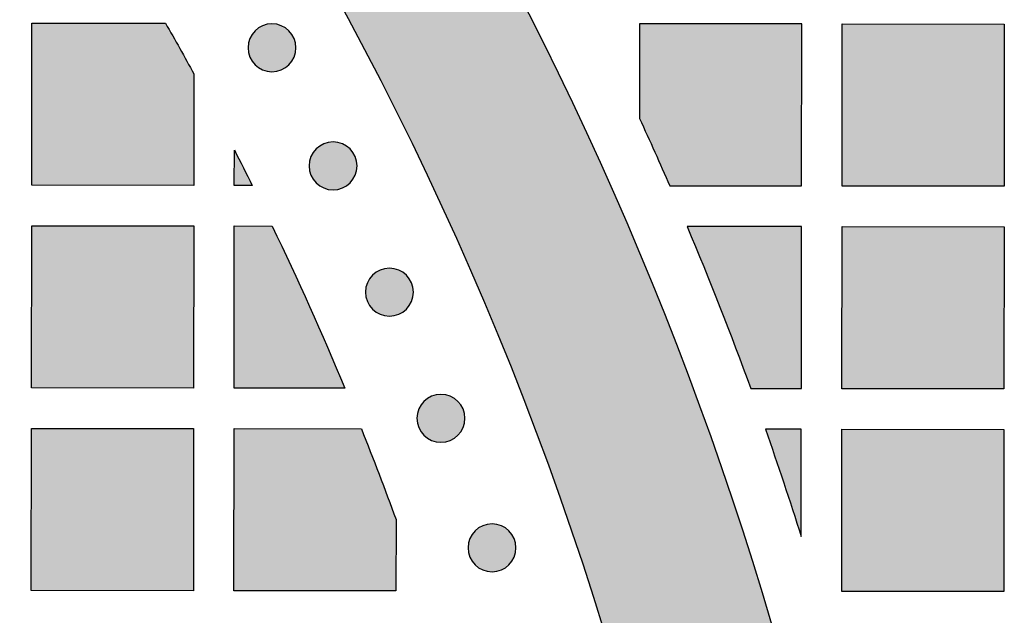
# Model space of a CAD drawing. Header units: millimetres. Extents: x -3873 to -97, y 912 to 4165.
# Tile 207 of 656: x -3133 to -3060, y 1532 to 1576. Entities that reach past the tile are written whole.
import ezdxf

# ---------------------------------------------------------------- set-up
doc = ezdxf.new("R2010")
doc.units = ezdxf.units.MM
doc.layers.add('pattern', color=7, linetype='Continuous', true_color=0x000000)

msp = doc.modelspace()

# ---------------------------------------------------------------- hatches: boundary and pattern name
at = {"layer": 'pattern'}
for points in [[(-3132.981, 1613.473), (-3131.652, 1613.302), (-3130.324, 1613.093), (-3129, 1612.846), (-3127.68, 1612.562), (-3126.367, 1612.24), (-3125.062, 1611.88), (-3123.766, 1611.484), (-3122.482, 1611.05), (-3121.211, 1610.581), (-3119.953, 1610.076), (-3118.712, 1609.536), (-3117.488, 1608.961), (-3116.282, 1608.354), (-3115.097, 1607.714), (-3113.932, 1607.043), (-3112.79, 1606.341), (-3110.101, 1602.349), (-3107.478, 1598.298), (-3104.924, 1594.189), (-3102.441, 1590.024), (-3100.03, 1585.806), (-3097.694, 1581.535), (-3095.433, 1577.214), (-3093.25, 1572.845), (-3091.146, 1568.429), (-3089.122, 1563.97), (-3087.18, 1559.469), (-3085.321, 1554.928), (-3083.546, 1550.35), (-3081.856, 1545.737), (-3080.252, 1541.092), (-3078.736, 1536.417), (-3077.307, 1531.714), (-3075.967, 1526.986), (-3074.717, 1522.235), (-3073.556, 1517.464), (-3072.485, 1512.676), (-3071.506, 1507.872), (-3070.617, 1503.057), (-3069.819, 1498.231), (-3069.112, 1493.398), (-3068.496, 1488.561), (-3067.972, 1483.721), (-3067.538, 1478.881), (-3067.194, 1474.045), (-3066.94, 1469.214), (-3066.776, 1464.391), (-3066.701, 1459.578), (-3078.702, 1459.589), (-3078.788, 1464.696), (-3078.98, 1469.817), (-3079.278, 1474.948), (-3079.683, 1480.086), (-3080.194, 1485.228), (-3080.814, 1490.371), (-3081.541, 1495.51), (-3082.377, 1500.644), (-3083.321, 1505.768), (-3084.374, 1510.879), (-3085.534, 1515.974), (-3086.802, 1521.049), (-3088.177, 1526.101), (-3089.659, 1531.126), (-3091.246, 1536.121), (-3092.938, 1541.083), (-3094.733, 1546.008), (-3096.631, 1550.893), (-3098.631, 1555.736), (-3100.729, 1560.533), (-3102.926, 1565.28), (-3105.219, 1569.975), (-3107.606, 1574.615), (-3110.086, 1579.198), (-3112.656, 1583.72), (-3115.314, 1588.179), (-3118.058, 1592.572), (-3120.886, 1596.897), (-3123.794, 1601.152), (-3126.782, 1605.334), (-3129.845, 1609.442)], [(-3120.083, 1572.478), (-3120.091, 1564.227), (-3132.091, 1564.238), (-3132.08, 1576.238), (-3122.187, 1576.229)], [(-3115.556, 1575.667), (-3115.528, 1575.694), (-3115.499, 1575.722), (-3115.469, 1575.748), (-3115.438, 1575.774), (-3115.406, 1575.8), (-3115.374, 1575.825), (-3115.341, 1575.85), (-3115.306, 1575.874), (-3115.272, 1575.897), (-3115.236, 1575.92), (-3115.199, 1575.942), (-3115.162, 1575.963), (-3115.124, 1575.984), (-3115.085, 1576.003), (-3115.046, 1576.022), (-3115.006, 1576.04), (-3114.965, 1576.057), (-3114.924, 1576.073), (-3114.882, 1576.088), (-3114.839, 1576.102), (-3114.796, 1576.115), (-3114.753, 1576.127), (-3114.709, 1576.138), (-3114.664, 1576.148), (-3114.62, 1576.157), (-3114.575, 1576.164), (-3114.529, 1576.171), (-3114.484, 1576.176), (-3114.438, 1576.18), (-3114.393, 1576.183), (-3114.347, 1576.185), (-3114.301, 1576.185), (-3114.255, 1576.185), (-3114.209, 1576.183), (-3114.163, 1576.18), (-3114.118, 1576.176), (-3114.072, 1576.17), (-3114.027, 1576.164), (-3113.982, 1576.156), (-3113.937, 1576.147), (-3113.893, 1576.138), (-3113.849, 1576.127), (-3113.806, 1576.114), (-3113.763, 1576.101), (-3113.72, 1576.087), (-3113.678, 1576.072), (-3113.637, 1576.056), (-3113.596, 1576.039), (-3113.556, 1576.021), (-3113.517, 1576.002), (-3113.478, 1575.982), (-3113.44, 1575.962), (-3113.403, 1575.94), (-3113.366, 1575.918), (-3113.331, 1575.896), (-3113.296, 1575.872), (-3113.262, 1575.848), (-3113.228, 1575.823), (-3113.196, 1575.798), (-3113.164, 1575.772), (-3113.134, 1575.746), (-3113.104, 1575.719), (-3113.075, 1575.692), (-3113.047, 1575.665), (-3113.019, 1575.636), (-3112.992, 1575.607), (-3112.965, 1575.577), (-3112.939, 1575.547), (-3112.913, 1575.515), (-3112.888, 1575.483), (-3112.864, 1575.449), (-3112.84, 1575.415), (-3112.816, 1575.38), (-3112.793, 1575.344), (-3112.771, 1575.308), (-3112.75, 1575.271), (-3112.73, 1575.233), (-3112.71, 1575.194), (-3112.691, 1575.154), (-3112.673, 1575.114), (-3112.656, 1575.074), (-3112.64, 1575.032), (-3112.625, 1574.99), (-3112.611, 1574.948), (-3112.598, 1574.905), (-3112.586, 1574.861), (-3112.575, 1574.817), (-3112.565, 1574.773), (-3112.557, 1574.728), (-3112.549, 1574.683), (-3112.543, 1574.638), (-3112.537, 1574.593), (-3112.533, 1574.547), (-3112.53, 1574.501), (-3112.529, 1574.455), (-3112.528, 1574.409), (-3112.529, 1574.364), (-3112.531, 1574.318), (-3112.534, 1574.272), (-3112.538, 1574.226), (-3112.543, 1574.181), (-3112.55, 1574.136), (-3112.557, 1574.091), (-3112.566, 1574.046), (-3112.576, 1574.002), (-3112.587, 1573.958), (-3112.599, 1573.914), (-3112.612, 1573.871), (-3112.626, 1573.829), (-3112.642, 1573.787), (-3112.658, 1573.746), (-3112.675, 1573.705), (-3112.693, 1573.665), (-3112.712, 1573.625), (-3112.731, 1573.587), (-3112.752, 1573.549), (-3112.773, 1573.511), (-3112.795, 1573.475), (-3112.818, 1573.439), (-3112.841, 1573.404), (-3112.866, 1573.37), (-3112.89, 1573.337), (-3112.915, 1573.305), (-3112.941, 1573.273), (-3112.968, 1573.242), (-3112.994, 1573.212), (-3113.021, 1573.183), (-3113.049, 1573.155), (-3113.077, 1573.128), (-3113.106, 1573.101), (-3113.136, 1573.074), (-3113.167, 1573.048), (-3113.199, 1573.022), (-3113.231, 1572.997), (-3113.264, 1572.972), (-3113.298, 1572.948), (-3113.333, 1572.925), (-3113.369, 1572.902), (-3113.406, 1572.88), (-3113.443, 1572.859), (-3113.481, 1572.838), (-3113.52, 1572.819), (-3113.559, 1572.8), (-3113.599, 1572.782), (-3113.64, 1572.765), (-3113.681, 1572.749), (-3113.723, 1572.734), (-3113.766, 1572.72), (-3113.809, 1572.707), (-3113.852, 1572.695), (-3113.896, 1572.684), (-3113.941, 1572.674), (-3113.985, 1572.665), (-3114.03, 1572.658), (-3114.075, 1572.651), (-3114.121, 1572.646), (-3114.167, 1572.642), (-3114.212, 1572.639), (-3114.258, 1572.637), (-3114.304, 1572.637), (-3114.35, 1572.637), (-3114.396, 1572.639), (-3114.442, 1572.642), (-3114.487, 1572.646), (-3114.533, 1572.652), (-3114.578, 1572.658), (-3114.623, 1572.666), (-3114.668, 1572.675), (-3114.712, 1572.685), (-3114.756, 1572.696), (-3114.799, 1572.708), (-3114.842, 1572.721), (-3114.885, 1572.735), (-3114.927, 1572.75), (-3114.968, 1572.766), (-3115.009, 1572.783), (-3115.049, 1572.801), (-3115.088, 1572.82), (-3115.127, 1572.84), (-3115.165, 1572.861), (-3115.202, 1572.882), (-3115.239, 1572.904), (-3115.274, 1572.927), (-3115.309, 1572.95), (-3115.343, 1572.974), (-3115.377, 1572.999), (-3115.409, 1573.024), (-3115.441, 1573.05), (-3115.471, 1573.076), (-3115.501, 1573.103), (-3115.53, 1573.13), (-3115.558, 1573.158), (-3115.586, 1573.186), (-3115.613, 1573.215), (-3115.64, 1573.245), (-3115.666, 1573.276), (-3115.692, 1573.307), (-3115.717, 1573.34), (-3115.741, 1573.373), (-3115.765, 1573.407), (-3115.789, 1573.442), (-3115.811, 1573.478), (-3115.833, 1573.514), (-3115.855, 1573.552), (-3115.875, 1573.59), (-3115.895, 1573.628), (-3115.914, 1573.668), (-3115.931, 1573.708), (-3115.948, 1573.749), (-3115.965, 1573.79), (-3115.98, 1573.832), (-3115.994, 1573.875), (-3116.007, 1573.918), (-3116.019, 1573.961), (-3116.03, 1574.005), (-3116.039, 1574.049), (-3116.048, 1574.094), (-3116.056, 1574.139), (-3116.062, 1574.184), (-3116.067, 1574.23), (-3116.072, 1574.275), (-3116.074, 1574.321), (-3116.076, 1574.367), (-3116.077, 1574.413), (-3116.076, 1574.459), (-3116.074, 1574.505), (-3116.071, 1574.55), (-3116.067, 1574.596), (-3116.062, 1574.642), (-3116.055, 1574.687), (-3116.048, 1574.732), (-3116.039, 1574.776), (-3116.029, 1574.821), (-3116.018, 1574.865), (-3116.006, 1574.908), (-3115.993, 1574.951), (-3115.978, 1574.993), (-3115.963, 1575.035), (-3115.947, 1575.077), (-3115.93, 1575.117), (-3115.912, 1575.157), (-3115.893, 1575.197), (-3115.874, 1575.236), (-3115.853, 1575.274), (-3115.832, 1575.311), (-3115.81, 1575.347), (-3115.787, 1575.383), (-3115.763, 1575.418), (-3115.739, 1575.452), (-3115.715, 1575.485), (-3115.689, 1575.518), (-3115.664, 1575.549), (-3115.637, 1575.58), (-3115.611, 1575.61), (-3115.583, 1575.639)], [(-3087.087, 1569.181), (-3084.852, 1564.193), (-3075.092, 1564.184), (-3075.08, 1576.184), (-3087.08, 1576.195)], [(-3060.092, 1564.17), (-3072.091, 1564.181), (-3072.08, 1576.181), (-3060.08, 1576.17)], [(-3111.032, 1566.925), (-3111.004, 1566.952), (-3110.975, 1566.979), (-3110.945, 1567.006), (-3110.915, 1567.032), (-3110.883, 1567.058), (-3110.85, 1567.083), (-3110.817, 1567.108), (-3110.783, 1567.132), (-3110.748, 1567.155), (-3110.712, 1567.178), (-3110.676, 1567.2), (-3110.639, 1567.221), (-3110.6, 1567.242), (-3110.562, 1567.261), (-3110.522, 1567.28), (-3110.482, 1567.298), (-3110.441, 1567.315), (-3110.4, 1567.331), (-3110.358, 1567.346), (-3110.316, 1567.36), (-3110.273, 1567.373), (-3110.229, 1567.385), (-3110.185, 1567.396), (-3110.141, 1567.406), (-3110.096, 1567.415), (-3110.051, 1567.422), (-3110.006, 1567.429), (-3109.961, 1567.434), (-3109.915, 1567.438), (-3109.869, 1567.441), (-3109.823, 1567.443), (-3109.777, 1567.443), (-3109.731, 1567.443), (-3109.686, 1567.441), (-3109.64, 1567.438), (-3109.594, 1567.434), (-3109.549, 1567.428), (-3109.503, 1567.422), (-3109.458, 1567.414), (-3109.414, 1567.405), (-3109.37, 1567.395), (-3109.326, 1567.384), (-3109.282, 1567.372), (-3109.239, 1567.359), (-3109.197, 1567.345), (-3109.155, 1567.33), (-3109.113, 1567.314), (-3109.073, 1567.297), (-3109.033, 1567.279), (-3108.993, 1567.26), (-3108.955, 1567.24), (-3108.917, 1567.219), (-3108.879, 1567.198), (-3108.843, 1567.176), (-3108.807, 1567.153), (-3108.772, 1567.13), (-3108.738, 1567.106), (-3108.705, 1567.081), (-3108.672, 1567.056), (-3108.641, 1567.03), (-3108.61, 1567.004), (-3108.58, 1566.977), (-3108.551, 1566.95), (-3108.523, 1566.922), (-3108.496, 1566.894), (-3108.469, 1566.865), (-3108.442, 1566.835), (-3108.416, 1566.804), (-3108.39, 1566.773), (-3108.365, 1566.74), (-3108.34, 1566.707), (-3108.316, 1566.673), (-3108.293, 1566.638), (-3108.27, 1566.602), (-3108.248, 1566.566), (-3108.227, 1566.528), (-3108.206, 1566.49), (-3108.187, 1566.452), (-3108.168, 1566.412), (-3108.15, 1566.372), (-3108.133, 1566.331), (-3108.117, 1566.29), (-3108.102, 1566.248), (-3108.088, 1566.205), (-3108.075, 1566.162), (-3108.063, 1566.119), (-3108.052, 1566.075), (-3108.042, 1566.031), (-3108.033, 1565.986), (-3108.026, 1565.941), (-3108.019, 1565.896), (-3108.014, 1565.85), (-3108.01, 1565.805), (-3108.007, 1565.759), (-3108.005, 1565.713), (-3108.005, 1565.667), (-3108.005, 1565.621), (-3108.007, 1565.575), (-3108.01, 1565.53), (-3108.014, 1565.484), (-3108.02, 1565.439), (-3108.026, 1565.393), (-3108.034, 1565.348), (-3108.043, 1565.304), (-3108.053, 1565.259), (-3108.064, 1565.215), (-3108.076, 1565.172), (-3108.089, 1565.129), (-3108.103, 1565.087), (-3108.118, 1565.045), (-3108.134, 1565.003), (-3108.151, 1564.963), (-3108.169, 1564.923), (-3108.188, 1564.883), (-3108.208, 1564.844), (-3108.228, 1564.806), (-3108.25, 1564.769), (-3108.272, 1564.733), (-3108.295, 1564.697), (-3108.318, 1564.662), (-3108.342, 1564.628), (-3108.367, 1564.595), (-3108.392, 1564.562), (-3108.418, 1564.531), (-3108.444, 1564.5), (-3108.471, 1564.47), (-3108.498, 1564.441), (-3108.526, 1564.413), (-3108.554, 1564.386), (-3108.583, 1564.358), (-3108.613, 1564.332), (-3108.644, 1564.306), (-3108.675, 1564.28), (-3108.708, 1564.255), (-3108.741, 1564.23), (-3108.775, 1564.206), (-3108.81, 1564.183), (-3108.846, 1564.16), (-3108.882, 1564.138), (-3108.92, 1564.117), (-3108.958, 1564.096), (-3108.996, 1564.077), (-3109.036, 1564.058), (-3109.076, 1564.04), (-3109.117, 1564.023), (-3109.158, 1564.007), (-3109.2, 1563.992), (-3109.242, 1563.978), (-3109.285, 1563.965), (-3109.329, 1563.953), (-3109.373, 1563.942), (-3109.417, 1563.932), (-3109.462, 1563.923), (-3109.507, 1563.916), (-3109.552, 1563.909), (-3109.597, 1563.904), (-3109.643, 1563.9), (-3109.689, 1563.897), (-3109.735, 1563.895), (-3109.781, 1563.895), (-3109.827, 1563.895), (-3109.873, 1563.897), (-3109.918, 1563.9), (-3109.964, 1563.904), (-3110.009, 1563.91), (-3110.055, 1563.916), (-3110.1, 1563.924), (-3110.144, 1563.933), (-3110.189, 1563.942), (-3110.232, 1563.953), (-3110.276, 1563.966), (-3110.319, 1563.979), (-3110.361, 1563.993), (-3110.403, 1564.008), (-3110.445, 1564.024), (-3110.485, 1564.041), (-3110.525, 1564.059), (-3110.565, 1564.078), (-3110.603, 1564.098), (-3110.641, 1564.118), (-3110.679, 1564.14), (-3110.715, 1564.162), (-3110.751, 1564.184), (-3110.786, 1564.208), (-3110.82, 1564.232), (-3110.853, 1564.257), (-3110.886, 1564.282), (-3110.917, 1564.308), (-3110.948, 1564.334), (-3110.978, 1564.361), (-3111.007, 1564.388), (-3111.035, 1564.415), (-3111.062, 1564.444), (-3111.089, 1564.473), (-3111.116, 1564.503), (-3111.142, 1564.533), (-3111.168, 1564.565), (-3111.193, 1564.597), (-3111.218, 1564.631), (-3111.242, 1564.665), (-3111.265, 1564.7), (-3111.288, 1564.736), (-3111.31, 1564.772), (-3111.331, 1564.809), (-3111.352, 1564.847), (-3111.371, 1564.886), (-3111.39, 1564.926), (-3111.408, 1564.966), (-3111.425, 1565.006), (-3111.441, 1565.048), (-3111.456, 1565.09), (-3111.47, 1565.132), (-3111.483, 1565.175), (-3111.495, 1565.219), (-3111.506, 1565.263), (-3111.516, 1565.307), (-3111.525, 1565.352), (-3111.532, 1565.397), (-3111.539, 1565.442), (-3111.544, 1565.487), (-3111.548, 1565.533), (-3111.551, 1565.579), (-3111.553, 1565.625), (-3111.553, 1565.671), (-3111.553, 1565.717), (-3111.551, 1565.762), (-3111.548, 1565.808), (-3111.544, 1565.854), (-3111.538, 1565.899), (-3111.532, 1565.945), (-3111.524, 1565.989), (-3111.515, 1566.034), (-3111.505, 1566.078), (-3111.494, 1566.122), (-3111.482, 1566.166), (-3111.469, 1566.209), (-3111.455, 1566.251), (-3111.44, 1566.293), (-3111.424, 1566.334), (-3111.407, 1566.375), (-3111.389, 1566.415), (-3111.37, 1566.455), (-3111.35, 1566.493), (-3111.33, 1566.531), (-3111.308, 1566.569), (-3111.286, 1566.605), (-3111.263, 1566.641), (-3111.24, 1566.676), (-3111.216, 1566.71), (-3111.191, 1566.743), (-3111.166, 1566.775), (-3111.14, 1566.807), (-3111.114, 1566.838), (-3111.087, 1566.868), (-3111.06, 1566.897)], [(-3115.759, 1564.223), (-3117.091, 1564.224), (-3117.089, 1566.846)], [(-3120.105, 1549.227), (-3132.105, 1549.238), (-3132.094, 1561.238), (-3120.094, 1561.227)], [(-3108.907, 1549.216), (-3117.105, 1549.224), (-3117.094, 1561.224), (-3114.287, 1561.221), (-3111.514, 1555.256)], [(-3083.566, 1561.192), (-3081.134, 1555.218), (-3078.848, 1549.188), (-3075.106, 1549.184), (-3075.094, 1561.184)], [(-3060.106, 1549.17), (-3072.106, 1549.181), (-3072.094, 1561.181), (-3060.094, 1561.169)], [(-3106.858, 1557.582), (-3106.83, 1557.609), (-3106.801, 1557.636), (-3106.771, 1557.663), (-3106.74, 1557.689), (-3106.708, 1557.715), (-3106.676, 1557.74), (-3106.643, 1557.765), (-3106.608, 1557.789), (-3106.574, 1557.812), (-3106.538, 1557.835), (-3106.501, 1557.857), (-3106.464, 1557.878), (-3106.426, 1557.898), (-3106.387, 1557.918), (-3106.348, 1557.937), (-3106.308, 1557.955), (-3106.267, 1557.972), (-3106.226, 1557.988), (-3106.184, 1558.003), (-3106.141, 1558.017), (-3106.098, 1558.03), (-3106.055, 1558.042), (-3106.011, 1558.053), (-3105.966, 1558.063), (-3105.922, 1558.071), (-3105.877, 1558.079), (-3105.832, 1558.085), (-3105.786, 1558.091), (-3105.74, 1558.095), (-3105.695, 1558.098), (-3105.649, 1558.099), (-3105.603, 1558.1), (-3105.557, 1558.099), (-3105.511, 1558.098), (-3105.465, 1558.095), (-3105.42, 1558.09), (-3105.374, 1558.085), (-3105.329, 1558.078), (-3105.284, 1558.071), (-3105.239, 1558.062), (-3105.195, 1558.052), (-3105.151, 1558.041), (-3105.108, 1558.029), (-3105.065, 1558.016), (-3105.022, 1558.002), (-3104.98, 1557.987), (-3104.939, 1557.97), (-3104.898, 1557.953), (-3104.858, 1557.935), (-3104.819, 1557.917), (-3104.78, 1557.897), (-3104.742, 1557.876), (-3104.705, 1557.855), (-3104.668, 1557.833), (-3104.633, 1557.81), (-3104.598, 1557.787), (-3104.564, 1557.763), (-3104.53, 1557.738), (-3104.498, 1557.713), (-3104.466, 1557.687), (-3104.436, 1557.661), (-3104.406, 1557.634), (-3104.377, 1557.607), (-3104.349, 1557.579), (-3104.321, 1557.551), (-3104.294, 1557.522), (-3104.267, 1557.492), (-3104.241, 1557.461), (-3104.215, 1557.43), (-3104.19, 1557.397), (-3104.166, 1557.364), (-3104.142, 1557.33), (-3104.118, 1557.295), (-3104.096, 1557.259), (-3104.074, 1557.222), (-3104.052, 1557.185), (-3104.032, 1557.147), (-3104.012, 1557.108), (-3103.993, 1557.069), (-3103.975, 1557.029), (-3103.958, 1556.988), (-3103.942, 1556.947), (-3103.927, 1556.905), (-3103.913, 1556.862), (-3103.9, 1556.819), (-3103.888, 1556.776), (-3103.877, 1556.732), (-3103.868, 1556.688), (-3103.859, 1556.643), (-3103.851, 1556.598), (-3103.845, 1556.553), (-3103.84, 1556.507), (-3103.835, 1556.462), (-3103.832, 1556.416), (-3103.831, 1556.37), (-3103.83, 1556.324), (-3103.831, 1556.278), (-3103.833, 1556.232), (-3103.836, 1556.186), (-3103.84, 1556.141), (-3103.845, 1556.095), (-3103.852, 1556.05), (-3103.859, 1556.005), (-3103.868, 1555.96), (-3103.878, 1555.916), (-3103.889, 1555.872), (-3103.901, 1555.829), (-3103.914, 1555.786), (-3103.928, 1555.743), (-3103.944, 1555.701), (-3103.96, 1555.66), (-3103.977, 1555.619), (-3103.995, 1555.579), (-3104.014, 1555.54), (-3104.033, 1555.501), (-3104.054, 1555.463), (-3104.075, 1555.426), (-3104.097, 1555.39), (-3104.12, 1555.354), (-3104.143, 1555.319), (-3104.168, 1555.285), (-3104.192, 1555.252), (-3104.218, 1555.219), (-3104.243, 1555.188), (-3104.27, 1555.157), (-3104.296, 1555.127), (-3104.324, 1555.098), (-3104.351, 1555.07), (-3104.379, 1555.042), (-3104.408, 1555.015), (-3104.438, 1554.989), (-3104.469, 1554.962), (-3104.501, 1554.937), (-3104.533, 1554.911), (-3104.566, 1554.887), (-3104.601, 1554.863), (-3104.635, 1554.839), (-3104.671, 1554.817), (-3104.708, 1554.795), (-3104.745, 1554.773), (-3104.783, 1554.753), (-3104.822, 1554.733), (-3104.861, 1554.715), (-3104.901, 1554.697), (-3104.942, 1554.68), (-3104.983, 1554.664), (-3105.025, 1554.649), (-3105.068, 1554.634), (-3105.111, 1554.621), (-3105.154, 1554.609), (-3105.198, 1554.599), (-3105.243, 1554.589), (-3105.287, 1554.58), (-3105.332, 1554.572), (-3105.377, 1554.566), (-3105.423, 1554.561), (-3105.469, 1554.557), (-3105.514, 1554.554), (-3105.56, 1554.552), (-3105.606, 1554.551), (-3105.652, 1554.552), (-3105.698, 1554.554), (-3105.744, 1554.557), (-3105.789, 1554.561), (-3105.835, 1554.566), (-3105.88, 1554.573), (-3105.925, 1554.581), (-3105.97, 1554.589), (-3106.014, 1554.599), (-3106.058, 1554.61), (-3106.101, 1554.622), (-3106.144, 1554.636), (-3106.187, 1554.65), (-3106.229, 1554.665), (-3106.27, 1554.681), (-3106.311, 1554.698), (-3106.351, 1554.716), (-3106.39, 1554.735), (-3106.429, 1554.755), (-3106.467, 1554.775), (-3106.504, 1554.796), (-3106.541, 1554.818), (-3106.576, 1554.841), (-3106.611, 1554.865), (-3106.645, 1554.889), (-3106.679, 1554.913), (-3106.711, 1554.939), (-3106.743, 1554.965), (-3106.773, 1554.991), (-3106.803, 1555.018), (-3106.832, 1555.045), (-3106.86, 1555.072), (-3106.888, 1555.1), (-3106.915, 1555.13), (-3106.942, 1555.159), (-3106.968, 1555.19), (-3106.994, 1555.222), (-3107.019, 1555.254), (-3107.043, 1555.288), (-3107.067, 1555.322), (-3107.091, 1555.357), (-3107.114, 1555.392), (-3107.135, 1555.429), (-3107.157, 1555.466), (-3107.177, 1555.504), (-3107.197, 1555.543), (-3107.216, 1555.582), (-3107.234, 1555.623), (-3107.251, 1555.663), (-3107.267, 1555.705), (-3107.282, 1555.747), (-3107.296, 1555.789), (-3107.309, 1555.832), (-3107.321, 1555.876), (-3107.332, 1555.919), (-3107.342, 1555.964), (-3107.35, 1556.008), (-3107.358, 1556.053), (-3107.364, 1556.099), (-3107.369, 1556.144), (-3107.374, 1556.19), (-3107.377, 1556.236), (-3107.378, 1556.281), (-3107.379, 1556.327), (-3107.378, 1556.373), (-3107.376, 1556.419), (-3107.373, 1556.465), (-3107.369, 1556.511), (-3107.364, 1556.556), (-3107.357, 1556.601), (-3107.35, 1556.646), (-3107.341, 1556.691), (-3107.331, 1556.735), (-3107.32, 1556.779), (-3107.308, 1556.823), (-3107.295, 1556.866), (-3107.281, 1556.908), (-3107.265, 1556.95), (-3107.249, 1556.991), (-3107.232, 1557.032), (-3107.214, 1557.072), (-3107.195, 1557.111), (-3107.176, 1557.15), (-3107.155, 1557.188), (-3107.134, 1557.225), (-3107.112, 1557.262), (-3107.089, 1557.298), (-3107.066, 1557.332), (-3107.041, 1557.367), (-3107.017, 1557.4), (-3106.991, 1557.432), (-3106.966, 1557.464), (-3106.939, 1557.495), (-3106.913, 1557.524), (-3106.885, 1557.553)], [(-3103.046, 1548.245), (-3103.017, 1548.272), (-3102.988, 1548.299), (-3102.959, 1548.326), (-3102.928, 1548.352), (-3102.896, 1548.378), (-3102.864, 1548.403), (-3102.83, 1548.428), (-3102.796, 1548.452), (-3102.761, 1548.475), (-3102.726, 1548.498), (-3102.689, 1548.52), (-3102.652, 1548.541), (-3102.614, 1548.562), (-3102.575, 1548.581), (-3102.536, 1548.6), (-3102.495, 1548.618), (-3102.455, 1548.635), (-3102.413, 1548.651), (-3102.371, 1548.666), (-3102.329, 1548.68), (-3102.286, 1548.693), (-3102.242, 1548.705), (-3102.198, 1548.716), (-3102.154, 1548.726), (-3102.109, 1548.735), (-3102.065, 1548.742), (-3102.019, 1548.749), (-3101.974, 1548.754), (-3101.928, 1548.758), (-3101.882, 1548.761), (-3101.836, 1548.763), (-3101.791, 1548.763), (-3101.745, 1548.763), (-3101.699, 1548.761), (-3101.653, 1548.758), (-3101.607, 1548.753), (-3101.562, 1548.748), (-3101.517, 1548.742), (-3101.472, 1548.734), (-3101.427, 1548.725), (-3101.383, 1548.715), (-3101.339, 1548.704), (-3101.295, 1548.692), (-3101.252, 1548.679), (-3101.21, 1548.665), (-3101.168, 1548.65), (-3101.127, 1548.634), (-3101.086, 1548.617), (-3101.046, 1548.599), (-3101.006, 1548.58), (-3100.968, 1548.56), (-3100.93, 1548.539), (-3100.893, 1548.518), (-3100.856, 1548.496), (-3100.82, 1548.473), (-3100.785, 1548.45), (-3100.751, 1548.426), (-3100.718, 1548.401), (-3100.686, 1548.376), (-3100.654, 1548.35), (-3100.623, 1548.324), (-3100.594, 1548.297), (-3100.565, 1548.27), (-3100.536, 1548.242), (-3100.509, 1548.214), (-3100.482, 1548.185), (-3100.455, 1548.155), (-3100.429, 1548.124), (-3100.403, 1548.093), (-3100.378, 1548.06), (-3100.353, 1548.027), (-3100.329, 1547.993), (-3100.306, 1547.958), (-3100.283, 1547.922), (-3100.261, 1547.886), (-3100.24, 1547.848), (-3100.22, 1547.81), (-3100.2, 1547.772), (-3100.181, 1547.732), (-3100.163, 1547.692), (-3100.146, 1547.651), (-3100.13, 1547.61), (-3100.115, 1547.568), (-3100.101, 1547.525), (-3100.088, 1547.482), (-3100.076, 1547.439), (-3100.065, 1547.395), (-3100.055, 1547.351), (-3100.047, 1547.306), (-3100.039, 1547.261), (-3100.033, 1547.216), (-3100.027, 1547.17), (-3100.023, 1547.125), (-3100.02, 1547.079), (-3100.018, 1547.033), (-3100.018, 1546.987), (-3100.019, 1546.941), (-3100.02, 1546.895), (-3100.023, 1546.85), (-3100.028, 1546.804), (-3100.033, 1546.758), (-3100.039, 1546.713), (-3100.047, 1546.668), (-3100.056, 1546.624), (-3100.066, 1546.579), (-3100.077, 1546.535), (-3100.089, 1546.492), (-3100.102, 1546.449), (-3100.116, 1546.407), (-3100.131, 1546.365), (-3100.147, 1546.323), (-3100.165, 1546.283), (-3100.183, 1546.243), (-3100.201, 1546.203), (-3100.221, 1546.164), (-3100.242, 1546.126), (-3100.263, 1546.089), (-3100.285, 1546.053), (-3100.308, 1546.017), (-3100.331, 1545.982), (-3100.355, 1545.948), (-3100.38, 1545.915), (-3100.405, 1545.882), (-3100.431, 1545.851), (-3100.457, 1545.82), (-3100.484, 1545.79), (-3100.511, 1545.761), (-3100.539, 1545.733), (-3100.567, 1545.706), (-3100.596, 1545.678), (-3100.626, 1545.652), (-3100.657, 1545.625), (-3100.688, 1545.6), (-3100.721, 1545.575), (-3100.754, 1545.55), (-3100.788, 1545.526), (-3100.823, 1545.503), (-3100.859, 1545.48), (-3100.895, 1545.458), (-3100.933, 1545.437), (-3100.971, 1545.416), (-3101.01, 1545.397), (-3101.049, 1545.378), (-3101.089, 1545.36), (-3101.13, 1545.343), (-3101.171, 1545.327), (-3101.213, 1545.312), (-3101.256, 1545.298), (-3101.299, 1545.285), (-3101.342, 1545.273), (-3101.386, 1545.262), (-3101.43, 1545.252), (-3101.475, 1545.243), (-3101.52, 1545.236), (-3101.565, 1545.229), (-3101.611, 1545.224), (-3101.656, 1545.22), (-3101.702, 1545.217), (-3101.748, 1545.215), (-3101.794, 1545.215), (-3101.84, 1545.215), (-3101.886, 1545.217), (-3101.932, 1545.22), (-3101.977, 1545.224), (-3102.023, 1545.23), (-3102.068, 1545.236), (-3102.113, 1545.244), (-3102.157, 1545.253), (-3102.202, 1545.262), (-3102.246, 1545.273), (-3102.289, 1545.286), (-3102.332, 1545.299), (-3102.375, 1545.313), (-3102.416, 1545.328), (-3102.458, 1545.344), (-3102.499, 1545.361), (-3102.539, 1545.379), (-3102.578, 1545.398), (-3102.617, 1545.418), (-3102.655, 1545.438), (-3102.692, 1545.46), (-3102.728, 1545.482), (-3102.764, 1545.504), (-3102.799, 1545.528), (-3102.833, 1545.552), (-3102.866, 1545.577), (-3102.899, 1545.602), (-3102.93, 1545.628), (-3102.961, 1545.654), (-3102.991, 1545.681), (-3103.02, 1545.708), (-3103.048, 1545.735), (-3103.076, 1545.764), (-3103.103, 1545.793), (-3103.129, 1545.823), (-3103.156, 1545.853), (-3103.181, 1545.885), (-3103.207, 1545.917), (-3103.231, 1545.951), (-3103.255, 1545.985), (-3103.279, 1546.02), (-3103.301, 1546.056), (-3103.323, 1546.092), (-3103.344, 1546.129), (-3103.365, 1546.167), (-3103.385, 1546.206), (-3103.403, 1546.246), (-3103.421, 1546.286), (-3103.438, 1546.326), (-3103.454, 1546.368), (-3103.469, 1546.41), (-3103.483, 1546.452), (-3103.497, 1546.495), (-3103.508, 1546.539), (-3103.519, 1546.583), (-3103.529, 1546.627), (-3103.538, 1546.672), (-3103.546, 1546.717), (-3103.552, 1546.762), (-3103.557, 1546.807), (-3103.561, 1546.853), (-3103.564, 1546.899), (-3103.566, 1546.945), (-3103.567, 1546.991), (-3103.566, 1547.036), (-3103.564, 1547.082), (-3103.561, 1547.128), (-3103.557, 1547.174), (-3103.552, 1547.219), (-3103.545, 1547.264), (-3103.537, 1547.309), (-3103.529, 1547.354), (-3103.519, 1547.398), (-3103.508, 1547.442), (-3103.496, 1547.486), (-3103.482, 1547.529), (-3103.468, 1547.571), (-3103.453, 1547.613), (-3103.437, 1547.654), (-3103.42, 1547.695), (-3103.402, 1547.735), (-3103.383, 1547.775), (-3103.363, 1547.813), (-3103.343, 1547.851), (-3103.322, 1547.889), (-3103.299, 1547.925), (-3103.277, 1547.961), (-3103.253, 1547.996), (-3103.229, 1548.03), (-3103.204, 1548.063), (-3103.179, 1548.095), (-3103.153, 1548.127), (-3103.127, 1548.158), (-3103.1, 1548.188), (-3103.073, 1548.217)], [(-3120.108, 1546.227), (-3120.12, 1534.227), (-3132.12, 1534.238), (-3132.108, 1546.238)], [(-3105.115, 1539.489), (-3105.12, 1534.213), (-3117.12, 1534.224), (-3117.108, 1546.224), (-3107.684, 1546.215)], [(-3075.116, 1538.239), (-3075.109, 1546.184), (-3077.772, 1546.186)], [(-3060.12, 1534.17), (-3072.12, 1534.181), (-3072.108, 1546.181), (-3060.109, 1546.17)], [(-3099.263, 1538.66), (-3099.235, 1538.688), (-3099.206, 1538.715), (-3099.176, 1538.742), (-3099.145, 1538.768), (-3099.114, 1538.794), (-3099.081, 1538.819), (-3099.048, 1538.843), (-3099.014, 1538.867), (-3098.979, 1538.891), (-3098.943, 1538.913), (-3098.906, 1538.935), (-3098.869, 1538.957), (-3098.831, 1538.977), (-3098.792, 1538.997), (-3098.753, 1539.016), (-3098.713, 1539.033), (-3098.672, 1539.05), (-3098.631, 1539.066), (-3098.589, 1539.082), (-3098.546, 1539.096), (-3098.503, 1539.109), (-3098.46, 1539.121), (-3098.416, 1539.132), (-3098.372, 1539.141), (-3098.327, 1539.15), (-3098.282, 1539.158), (-3098.237, 1539.164), (-3098.191, 1539.169), (-3098.146, 1539.174), (-3098.1, 1539.176), (-3098.054, 1539.178), (-3098.008, 1539.179), (-3097.962, 1539.178), (-3097.916, 1539.176), (-3097.87, 1539.173), (-3097.825, 1539.169), (-3097.779, 1539.164), (-3097.734, 1539.157), (-3097.689, 1539.15), (-3097.644, 1539.141), (-3097.6, 1539.131), (-3097.556, 1539.12), (-3097.513, 1539.108), (-3097.47, 1539.095), (-3097.427, 1539.08), (-3097.385, 1539.065), (-3097.344, 1539.049), (-3097.303, 1539.032), (-3097.263, 1539.014), (-3097.224, 1538.995), (-3097.185, 1538.976), (-3097.147, 1538.955), (-3097.11, 1538.934), (-3097.073, 1538.912), (-3097.038, 1538.889), (-3097.003, 1538.865), (-3096.969, 1538.841), (-3096.936, 1538.817), (-3096.903, 1538.791), (-3096.872, 1538.766), (-3096.841, 1538.739), (-3096.811, 1538.713), (-3096.782, 1538.685), (-3096.754, 1538.658), (-3096.726, 1538.63), (-3096.699, 1538.601), (-3096.673, 1538.571), (-3096.646, 1538.54), (-3096.621, 1538.508), (-3096.595, 1538.476), (-3096.571, 1538.443), (-3096.547, 1538.408), (-3096.523, 1538.373), (-3096.501, 1538.338), (-3096.479, 1538.301), (-3096.457, 1538.264), (-3096.437, 1538.226), (-3096.417, 1538.187), (-3096.399, 1538.148), (-3096.381, 1538.108), (-3096.364, 1538.067), (-3096.348, 1538.025), (-3096.333, 1537.984), (-3096.318, 1537.941), (-3096.305, 1537.898), (-3096.293, 1537.855), (-3096.282, 1537.811), (-3096.273, 1537.766), (-3096.264, 1537.722), (-3096.256, 1537.677), (-3096.25, 1537.631), (-3096.245, 1537.586), (-3096.241, 1537.54), (-3096.238, 1537.495), (-3096.236, 1537.449), (-3096.235, 1537.403), (-3096.236, 1537.357), (-3096.238, 1537.311), (-3096.241, 1537.265), (-3096.245, 1537.219), (-3096.25, 1537.174), (-3096.257, 1537.129), (-3096.265, 1537.084), (-3096.273, 1537.039), (-3096.283, 1536.995), (-3096.294, 1536.951), (-3096.306, 1536.908), (-3096.319, 1536.865), (-3096.334, 1536.822), (-3096.349, 1536.78), (-3096.365, 1536.739), (-3096.382, 1536.698), (-3096.4, 1536.658), (-3096.419, 1536.619), (-3096.439, 1536.58), (-3096.459, 1536.542), (-3096.48, 1536.505), (-3096.502, 1536.468), (-3096.525, 1536.433), (-3096.549, 1536.398), (-3096.573, 1536.364), (-3096.597, 1536.33), (-3096.623, 1536.298), (-3096.648, 1536.266), (-3096.675, 1536.236), (-3096.701, 1536.206), (-3096.729, 1536.177), (-3096.756, 1536.149), (-3096.784, 1536.121), (-3096.813, 1536.094), (-3096.843, 1536.067), (-3096.874, 1536.041), (-3096.906, 1536.015), (-3096.938, 1535.99), (-3096.972, 1535.966), (-3097.006, 1535.941), (-3097.041, 1535.918), (-3097.076, 1535.895), (-3097.113, 1535.873), (-3097.15, 1535.852), (-3097.188, 1535.832), (-3097.227, 1535.812), (-3097.266, 1535.793), (-3097.306, 1535.775), (-3097.347, 1535.758), (-3097.389, 1535.742), (-3097.431, 1535.727), (-3097.473, 1535.713), (-3097.516, 1535.7), (-3097.56, 1535.688), (-3097.603, 1535.677), (-3097.648, 1535.667), (-3097.692, 1535.659), (-3097.737, 1535.651), (-3097.783, 1535.645), (-3097.828, 1535.639), (-3097.874, 1535.635), (-3097.92, 1535.632), (-3097.965, 1535.631), (-3098.011, 1535.63), (-3098.057, 1535.631), (-3098.103, 1535.633), (-3098.149, 1535.636), (-3098.195, 1535.64), (-3098.24, 1535.645), (-3098.285, 1535.652), (-3098.33, 1535.659), (-3098.375, 1535.668), (-3098.419, 1535.678), (-3098.463, 1535.689), (-3098.507, 1535.701), (-3098.549, 1535.714), (-3098.592, 1535.728), (-3098.634, 1535.744), (-3098.675, 1535.76), (-3098.716, 1535.777), (-3098.756, 1535.795), (-3098.795, 1535.814), (-3098.834, 1535.833), (-3098.872, 1535.854), (-3098.909, 1535.875), (-3098.946, 1535.897), (-3098.982, 1535.92), (-3099.016, 1535.943), (-3099.051, 1535.967), (-3099.084, 1535.992), (-3099.116, 1536.017), (-3099.148, 1536.043), (-3099.178, 1536.07), (-3099.208, 1536.096), (-3099.237, 1536.123), (-3099.265, 1536.151), (-3099.293, 1536.179), (-3099.32, 1536.208), (-3099.347, 1536.238), (-3099.373, 1536.269), (-3099.399, 1536.301), (-3099.424, 1536.333), (-3099.449, 1536.366), (-3099.473, 1536.4), (-3099.496, 1536.435), (-3099.519, 1536.471), (-3099.541, 1536.508), (-3099.562, 1536.545), (-3099.582, 1536.583), (-3099.602, 1536.622), (-3099.621, 1536.661), (-3099.639, 1536.701), (-3099.656, 1536.742), (-3099.672, 1536.783), (-3099.687, 1536.825), (-3099.701, 1536.868), (-3099.714, 1536.911), (-3099.726, 1536.954), (-3099.737, 1536.998), (-3099.747, 1537.043), (-3099.755, 1537.087), (-3099.763, 1537.132), (-3099.769, 1537.177), (-3099.775, 1537.223), (-3099.779, 1537.269), (-3099.782, 1537.314), (-3099.783, 1537.36), (-3099.784, 1537.406), (-3099.783, 1537.452), (-3099.781, 1537.498), (-3099.778, 1537.544), (-3099.774, 1537.589), (-3099.769, 1537.635), (-3099.762, 1537.68), (-3099.755, 1537.725), (-3099.746, 1537.77), (-3099.736, 1537.814), (-3099.725, 1537.858), (-3099.713, 1537.901), (-3099.7, 1537.944), (-3099.686, 1537.987), (-3099.671, 1538.029), (-3099.654, 1538.07), (-3099.637, 1538.111), (-3099.619, 1538.151), (-3099.6, 1538.19), (-3099.581, 1538.229), (-3099.56, 1538.267), (-3099.539, 1538.304), (-3099.517, 1538.341), (-3099.494, 1538.376), (-3099.471, 1538.411), (-3099.447, 1538.445), (-3099.422, 1538.479), (-3099.397, 1538.511), (-3099.371, 1538.543), (-3099.345, 1538.573), (-3099.318, 1538.603), (-3099.291, 1538.632)]]:
    msp.add_hatch(color=256, dxfattribs=at).paths.add_polyline_path(points, flags=0)

# ---------------------------------------------------------------- linework, layer by layer
for points in [[(-3120.083, 1572.478), (-3120.091, 1564.227), (-3132.091, 1564.238), (-3132.08, 1576.238), (-3122.187, 1576.229)], [(-3084.852, 1564.193), (-3075.092, 1564.184), (-3075.08, 1576.184), (-3087.08, 1576.195), (-3087.087, 1569.181)], [(-3115.759, 1564.223), (-3117.091, 1564.224), (-3117.089, 1566.846)], [(-3108.907, 1549.216), (-3117.105, 1549.224), (-3117.094, 1561.224), (-3114.287, 1561.221)], [(-3078.848, 1549.188), (-3075.106, 1549.184), (-3075.094, 1561.184), (-3083.566, 1561.192)], [(-3105.115, 1539.489), (-3105.12, 1534.213), (-3117.12, 1534.224), (-3117.108, 1546.224), (-3107.684, 1546.215)], [(-3075.116, 1538.239), (-3075.109, 1546.184), (-3077.772, 1546.186)]]:
    msp.add_lwpolyline(points, dxfattribs=at)
for points in [[(-3060.092, 1564.17), (-3072.091, 1564.181), (-3072.08, 1576.181), (-3060.08, 1576.17)], [(-3120.105, 1549.227), (-3132.105, 1549.238), (-3132.094, 1561.238), (-3120.094, 1561.227)], [(-3060.106, 1549.17), (-3072.106, 1549.181), (-3072.094, 1561.181), (-3060.094, 1561.169)], [(-3120.108, 1546.227), (-3120.12, 1534.227), (-3132.12, 1534.238), (-3132.108, 1546.238)], [(-3060.12, 1534.17), (-3072.12, 1534.181), (-3072.108, 1546.181), (-3060.109, 1546.17)]]:
    msp.add_lwpolyline(points, close=True, dxfattribs=at)
at = {"layer": 'pattern', "extrusion": (0, 0, -1)}
for centre in [(3114.302, 1574.411), (3109.779, 1565.669), (3105.605, 1556.326), (3101.792, 1546.989), (3098.01, 1537.404)]:
    msp.add_circle(centre, 1.774, dxfattribs=at)
at = {"layer": 'pattern'}
msp.add_arc((-3328.785, 1457.892), 250.09, 0.38888, 38.4699, dxfattribs=at)
at = {"layer": 'pattern', "extrusion": (0, 0, -1)}
for radius, start, end in [(262.09, 145.50001, 179.63142), (238.09, 150.19644, 151.23132), (266.09, 155.27635, 156.45336), (238.09, 152.76633, 153.47419), (238.09, 154.27872, 157.44485), (266.09, 157.15649, 159.93399), (238.09, 158.22477, 159.95761), (266.09, 160.62052, 162.42498)]:
    msp.add_arc((3328.785, 1457.892), radius, start, end, dxfattribs=at)

doc.saveas('drawing.dxf')
